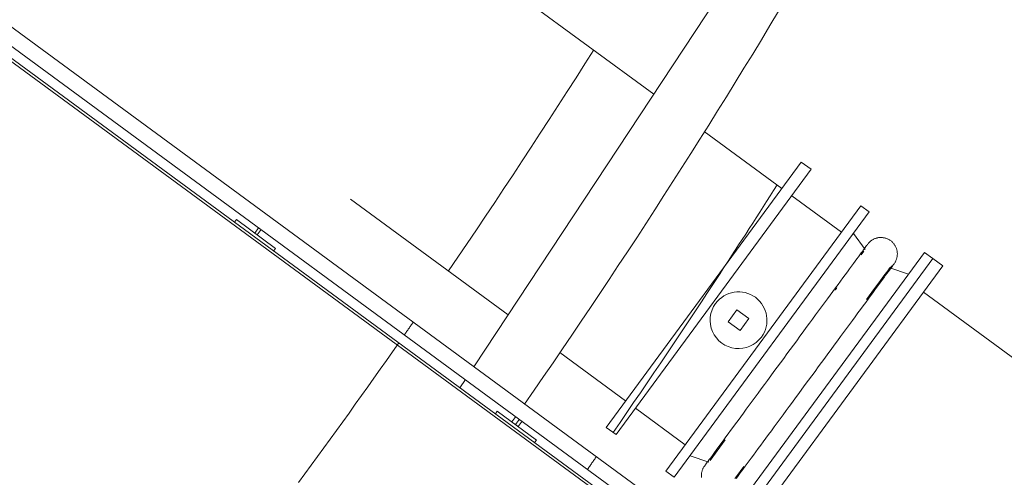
# Model space of a CAD drawing. Header units: metres. Extents: x 135583 to 135939, y 457896 to 458258.
# Tile 578 of 599: x 135730.67 to 135733.7, y 458217.8 to 458219.21. Entities that reach past the tile are written whole.
import ezdxf

# ---------------------------------------------------------------- set-up
doc = ezdxf.new("R2010")
doc.units = ezdxf.units.M
doc.linetypes.add('Hidden', pattern=[4, 2, -2])
doc.layers.add('NIEUWE INSTALLATIE', color=250, linetype='Continuous', lineweight=0)

msp = doc.modelspace()

# ---------------------------------------------------------------- linework, layer by layer
at = {"layer": 'NIEUWE INSTALLATIE'}
for p, q in [((135735.0304, 458215.9653), (135694.3129, 458245.8797)), ((135694.3232, 458245.8122), (135734.9628, 458215.955)), ((135734.9208, 458215.9486), (135694.3296, 458245.7701)), ((135694.3313, 458245.759), (135734.9097, 458215.9469)), ((135733.0275, 458219.5932), (135732.0686, 458218.1403)), ((135732.6229, 458218.9802), (135732.1707, 458219.3125)), ((135733.0178, 458218.6901), (135732.7789, 458218.8656)), ((135733.0776, 458218.7715), (135732.4766, 458217.9535)), ((135733.1082, 458218.749), (135733.0776, 458218.7715)), ((135733.1082, 458218.749), (135732.5073, 458217.931)), ((135731.6893, 458218.6573), (135732.1745, 458218.3008)), ((135733.2015, 458218.5551), (135733.0484, 458218.6676)), ((135731.3372, 458218.5938), (135731.3313, 458218.5858)), ((135731.4581, 458218.505), (135731.3372, 458218.5938)), ((135731.4058, 458218.5689), (135731.3936, 458218.5524)), ((135731.3936, 458218.5524), (135731.4017, 458218.5465)), ((135731.4017, 458218.5465), (135731.4138, 458218.563)), ((135731.4521, 458218.497), (135731.4581, 458218.505)), ((135733.483, 458218.4737), (135732.882, 458217.6557)), ((135733.5136, 458218.4512), (135733.483, 458218.4737)), ((135733.5136, 458218.4512), (135732.9126, 458217.6332)), ((135734.9733, 458217.2534), (135733.4538, 458218.3698)), ((135732.8794, 458218.3159), (135732.8521, 458218.2788)), ((135732.9165, 458218.2887), (135732.8794, 458218.3159)), ((135732.8521, 458218.2788), (135732.8892, 458218.2516)), ((135732.8892, 458218.2516), (135732.9165, 458218.2887)), ((135732.3333, 458218.1841), (135732.5364, 458218.0349)), ((135732.0428, 458218.1013), (135732.0258, 458218.0755)), ((135732.5671, 458218.0124), (135732.7202, 458217.8999)), ((135732.1411, 458218.0032), (135732.1352, 458217.9952)), ((135732.262, 458217.9144), (135732.1411, 458218.0032)), ((135732.1863, 458217.97), (135732.1983, 458217.9871)), ((135732.2097, 458217.9783), (135732.1975, 458217.9618)), ((135732.1975, 458217.9618), (135732.2056, 458217.9558)), ((135732.2056, 458217.9558), (135732.2177, 458217.9724)), ((135732.4766, 458217.9535), (135732.5073, 458217.931)), ((135732.2561, 458217.9063), (135732.262, 458217.9144))]:
    msp.add_line(p, q, dxfattribs=at)
at = {"layer": 'NIEUWE INSTALLATIE', "extrusion": (0, 0, -1)}
for p, q in [((135732.6604, 458217.8185), (135733.2613, 458218.6365)), ((135732.6862, 458217.7996), (135733.2871, 458218.6176)), ((135733.2871, 458218.6176), (135733.2613, 458218.6365)), ((135733.2741, 458218.5018), (135733.2383, 458218.5511)), ((135732.8562, 458217.6747), (135733.4572, 458218.4926)), ((135733.2621, 458218.4856), (135733.2704, 458218.4968)), ((135733.483, 458218.4737), (135733.4572, 458218.4926)), ((135733.483, 458218.4737), (135732.882, 458217.6557)), ((135733.4083, 458218.4261), (135733.3506, 458218.4456)), ((135732.7964, 458217.8516), (135732.843, 458217.9151)), ((135732.735, 458217.8661), (135732.7927, 458217.8466)), ((135732.6604, 458217.8185), (135732.6862, 458217.7996))]:
    msp.add_line(p, q, dxfattribs=at)
at = {"layer": 'NIEUWE INSTALLATIE', "extrusion": (0, 0, -1), "flags": 128}
for points in [[(-135733.282, 458218.5181), (-135733.2832, 458218.5197), (-135733.2845, 458218.5212), (-135733.2859, 458218.5227), (-135733.2873, 458218.5242), (-135733.2888, 458218.5256), (-135733.2903, 458218.5269), (-135733.2919, 458218.5282), (-135733.2935, 458218.5294), (-135733.2952, 458218.5305), (-135733.2969, 458218.5316), (-135733.2987, 458218.5326), (-135733.3005, 458218.5335), (-135733.3023, 458218.5344), (-135733.3042, 458218.5352), (-135733.3061, 458218.5359), (-135733.308, 458218.5365), (-135733.31, 458218.5371), (-135733.3119, 458218.5376), (-135733.3139, 458218.5379), (-135733.3159, 458218.5383), (-135733.3179, 458218.5385), (-135733.32, 458218.5387), (-135733.322, 458218.5387), (-135733.324, 458218.5387), (-135733.3261, 458218.5386), (-135733.3281, 458218.5385), (-135733.3301, 458218.5382), (-135733.3321, 458218.5379), (-135733.3341, 458218.5375), (-135733.336, 458218.537), (-135733.338, 458218.5364), (-135733.3399, 458218.5358), (-135733.3418, 458218.5351), (-135733.3437, 458218.5343), (-135733.3455, 458218.5334), (-135733.3473, 458218.5325), (-135733.3491, 458218.5315), (-135733.3508, 458218.5304), (-135733.3525, 458218.5292), (-135733.3541, 458218.528), (-135733.3557, 458218.5267), (-135733.3572, 458218.5254), (-135733.3586, 458218.524), (-135733.3601, 458218.5225), (-135733.3614, 458218.521), (-135733.3627, 458218.5194), (-135733.3639, 458218.5178), (-135733.3651, 458218.5162), (-135733.3662, 458218.5144), (-135733.3672, 458218.5127), (-135733.3681, 458218.5109), (-135733.369, 458218.5091), (-135733.3698, 458218.5072), (-135733.3705, 458218.5053), (-135733.3712, 458218.5034), (-135733.3718, 458218.5015), (-135733.3723, 458218.4995), (-135733.3727, 458218.4975), (-135733.373, 458218.4955), (-135733.3733, 458218.4935), (-135733.3735, 458218.4915), (-135733.3736, 458218.4894), (-135733.3736, 458218.4874), (-135733.3735, 458218.4854), (-135733.3734, 458218.4834), (-135733.3731, 458218.4813), (-135733.3728, 458218.4793), (-135733.3725, 458218.4774), (-135733.372, 458218.4754), (-135733.3714, 458218.4734), (-135733.3708, 458218.4715), (-135733.3701, 458218.4696), (-135733.3693, 458218.4677), (-135733.3685, 458218.4659), (-135733.3676, 458218.4641), (-135733.3666, 458218.4623), (-135733.3655, 458218.4606), (-135733.3644, 458218.4589), (-135733.3632, 458218.4572), (-135733.3619, 458218.4557), (-135733.3606, 458218.4541), (-135733.3592, 458218.4526), (-135733.3578, 458218.4512), (-135733.3563, 458218.4499), (-135733.3547, 458218.4485), (-135733.3531, 458218.4473), (-135733.3515, 458218.4461), (-135733.3506, 458218.4456)], [(-135733.282, 458218.5181), (-135733.2818, 458218.5178), (-135733.2812, 458218.517), (-135733.2802, 458218.5156), (-135733.2788, 458218.5137), (-135733.277, 458218.5112), (-135733.2748, 458218.5083), (-135733.2722, 458218.5047), (-135733.2692, 458218.5007), (-135733.2659, 458218.4961), (-135733.2622, 458218.4911), (-135733.2581, 458218.4855), (-135733.2536, 458218.4794), (-135733.2488, 458218.4729), (-135733.2436, 458218.4658), (-135733.2381, 458218.4583), (-135733.2323, 458218.4504), (-135733.2261, 458218.442), (-135733.2196, 458218.4332), (-135733.2129, 458218.424), (-135733.2058, 458218.4144), (-135733.1985, 458218.4044), (-135733.1908, 458218.394), (-135733.183, 458218.3833), (-135733.1749, 458218.3722), (-135733.1665, 458218.3609), (-135733.158, 458218.3492), (-135733.1492, 458218.3373), (-135733.1402, 458218.3251), (-135733.1311, 458218.3127), (-135733.1218, 458218.3), (-135733.1124, 458218.2872), (-135733.1028, 458218.2742), (-135733.0931, 458218.261), (-135733.0834, 458218.2477), (-135733.0735, 458218.2342), (-135733.0636, 458218.2207), (-135733.0536, 458218.2071), (-135733.0435, 458218.1935), (-135733.0335, 458218.1798), (-135733.0235, 458218.1661), (-135733.0134, 458218.1525), (-135733.0034, 458218.1389), (-135732.9934, 458218.1253), (-135732.9835, 458218.1118), (-135732.9737, 458218.0984), (-135732.964, 458218.0852), (-135732.9544, 458218.0721), (-135732.9448, 458218.0591), (-135732.9355, 458218.0464), (-135732.9263, 458218.0338), (-135732.9172, 458218.0215), (-135732.9083, 458218.0095), (-135732.8997, 458217.9976), (-135732.8912, 458217.9861), (-135732.883, 458217.9749), (-135732.875, 458217.964), (-135732.8672, 458217.9535), (-135732.8597, 458217.9433), (-135732.8525, 458217.9334), (-135732.8456, 458217.924), (-135732.8389, 458217.915), (-135732.8326, 458217.9063), (-135732.8266, 458217.8982), (-135732.8209, 458217.8904), (-135732.8155, 458217.8831), (-135732.8105, 458217.8763), (-135732.8059, 458217.87), (-135732.8016, 458217.8641), (-135732.7977, 458217.8588), (-135732.7941, 458217.854), (-135732.7909, 458217.8496), (-135732.7881, 458217.8458), (-135732.7857, 458217.8426), (-135732.7837, 458217.8398), (-135732.7821, 458217.8376), (-135732.7814, 458217.8367)], [(-135733.2807, 458218.5163), (-135733.2815, 458218.5174), (-135733.2819, 458218.518), (-135733.282, 458218.5181)], [(-135732.8774, 458217.7961), (-135732.8812, 458217.8011), (-135732.8853, 458217.8067), (-135732.8897, 458217.8128), (-135732.8945, 458217.8193), (-135732.8997, 458217.8264), (-135732.9052, 458217.8339), (-135732.911, 458217.8418), (-135732.9172, 458217.8502), (-135732.9237, 458217.859), (-135732.9305, 458217.8682), (-135732.9375, 458217.8779), (-135732.9449, 458217.8879), (-135732.9525, 458217.8982), (-135732.9604, 458217.9089), (-135732.9685, 458217.92), (-135732.9768, 458217.9313), (-135732.9854, 458217.943), (-135732.9941, 458217.9549), (-135733.0031, 458217.9671), (-135733.0122, 458217.9795), (-135733.0215, 458217.9922), (-135733.0309, 458218.005), (-135733.0405, 458218.018), (-135733.0502, 458218.0312), (-135733.06, 458218.0445), (-135733.0698, 458218.058), (-135733.0798, 458218.0715), (-135733.0898, 458218.0851), (-135733.0998, 458218.0987), (-135733.1098, 458218.1124), (-135733.1199, 458218.1261), (-135733.1299, 458218.1397), (-135733.1399, 458218.1533), (-135733.1499, 458218.1669), (-135733.1598, 458218.1804), (-135733.1696, 458218.1938), (-135733.1794, 458218.207), (-135733.189, 458218.2201), (-135733.1985, 458218.2331), (-135733.2079, 458218.2458), (-135733.2171, 458218.2584), (-135733.2261, 458218.2707), (-135733.235, 458218.2828), (-135733.2437, 458218.2946), (-135733.2521, 458218.3061), (-135733.2604, 458218.3173), (-135733.2684, 458218.3282), (-135733.2761, 458218.3387), (-135733.2836, 458218.3489), (-135733.2908, 458218.3588), (-135733.2978, 458218.3682), (-135733.3044, 458218.3772), (-135733.3107, 458218.3859), (-135733.3168, 458218.394), (-135733.3224, 458218.4018), (-135733.3278, 458218.4091), (-135733.3328, 458218.4159), (-135733.3375, 458218.4222), (-135733.3417, 458218.4281), (-135733.3457, 458218.4334), (-135733.3492, 458218.4382), (-135733.3524, 458218.4426), (-135733.3552, 458218.4464), (-135733.3576, 458218.4496), (-135733.3596, 458218.4524), (-135733.3612, 458218.4546), (-135733.3619, 458218.4555)], [(-135733.3637, 458218.458), (-135733.3635, 458218.4577), (-135733.3629, 458218.4569), (-135733.3619, 458218.4555)], [(-135733.3624, 458218.4562), (-135733.3633, 458218.4573), (-135733.3637, 458218.4579), (-135733.3637, 458218.458)], [(-135732.77, 458217.7987), (-135732.7699, 458217.8007), (-135732.7698, 458217.8028), (-135732.7697, 458217.8048), (-135732.7698, 458217.8068), (-135732.77, 458217.8088), (-135732.7702, 458217.8109), (-135732.7705, 458217.8129), (-135732.7709, 458217.8149), (-135732.7713, 458217.8168), (-135732.7719, 458217.8188), (-135732.7725, 458217.8207), (-135732.7732, 458217.8226), (-135732.774, 458217.8245), (-135732.7748, 458217.8263), (-135732.7758, 458217.8281), (-135732.7768, 458217.8299), (-135732.7778, 458217.8316), (-135732.7789, 458217.8333), (-135732.7796, 458217.8342)], [(-135732.7796, 458217.8342), (-135732.7798, 458217.8345), (-135732.7804, 458217.8353), (-135732.7814, 458217.8367)], [(-135732.7809, 458217.836), (-135732.7801, 458217.8349), (-135732.7796, 458217.8343), (-135732.7796, 458217.8342)]]:
    msp.add_lwpolyline(points, dxfattribs=at)
at = {"layer": 'NIEUWE INSTALLATIE'}
for centre, radius, start, end in [((135714.7217, 458230.1964), 21.3189, 325.18703, 329.61773), ((135732.8843, 458218.2838), 0.0875, 323.696, 143.696), ((135732.8843, 458218.2838), 0.0875, 143.696, 323.696)]:
    msp.add_arc(centre, radius, start, end, dxfattribs=at)
at = {"layer": 'NIEUWE INSTALLATIE', "linetype": 'Hidden'}
for radius, start, end in [(22.965, 325.69167, 327.72585), (22.965, 325.69167, 327.72585), (23.665, 326.83013, 327.60305), (23.665, 326.83013, 327.60305), (23.665, 325.38792, 326.82608), (23.665, 325.38792, 326.82608), (22.965, 325.09561, 325.21184), (22.965, 325.09561, 325.21184), (22.965, 323.696, 325.0183), (22.965, 323.696, 325.0183), (23.665, 325.0542, 325.16698), (23.665, 325.0542, 325.16698)]:
    msp.add_arc((135713.0214, 458231.38), radius, start, end, dxfattribs=at)
at = {"layer": 'NIEUWE INSTALLATIE', "extrusion": (0, 0, -1)}
for centre, start_param, end_param in [((135733.1099, 458218.118), 0, 0.793052), ((135733.0334, 458218.1742), 0.877492, 0.903981), ((135733.1099, 458218.118), 2.628825, 2.967065)]:
    msp.add_ellipse(centre, major_axis=(0.2407, 0.3276), ratio=0.000001, start_param=start_param, end_param=end_param, dxfattribs=at)

doc.saveas('drawing.dxf')
